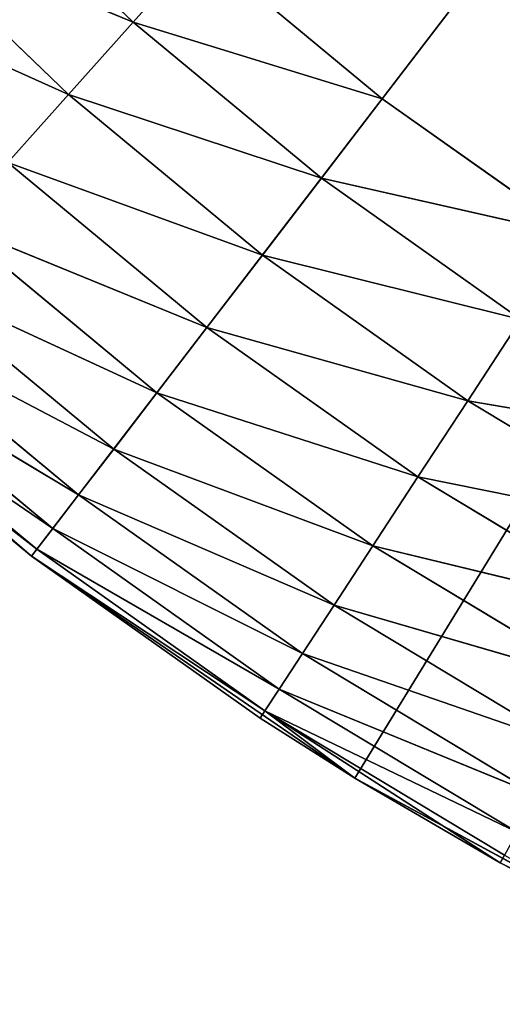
# Model space of a CAD drawing. Extents: x 0.1 to 25.1, y 0 to 8.
# Tile 476 of 582: x 22.7327 to 22.8164, y 1.5821 to 1.7529. Entities that reach past the tile are written whole.
import ezdxf

# ---------------------------------------------------------------- set-up
doc = ezdxf.new("R2010")
doc.units = 0
doc.header["$LTSCALE"] = 2.54
doc.layers.get('0').update_dxf_attribs({"color": 13, "linetype": 'CONTINUOUS'})

# ---------------------------------------------------------------- blocks, each defined once
blk = doc.blocks.new('P__KA__AZIENKOWA_DOCIA_25C')
at = {"color": 0}
for p, q in [((22.73477, 1.65982, 29.35), (23.13026, 2.17566, 29.35)), ((22.73477, 1.65982, 29.35), (23.13026, 2.17566, 29.35)), ((22.79086, 1.62131, 29.35), (23.13026, 2.17566, 29.35)), ((22.79086, 1.62131, 29.35), (23.13026, 2.17566, 29.35)), ((22.79562, 1.73918, 28.85), (23.13026, 2.17566, 28.85)), ((22.79562, 1.73918, 28.85), (23.13026, 2.17566, 28.85)), ((22.7218, 1.78188, 28.85152), (22.75237, 1.75245, 28.85152)), ((22.7218, 1.78188, 28.85152), (22.75237, 1.75245, 28.85152)), ((22.70968, 1.77019, 28.85603), (22.74116, 1.7399, 28.85603)), ((22.70968, 1.77019, 28.85603), (22.74116, 1.7399, 28.85603)), ((22.70968, 1.77019, 28.85603), (22.75237, 1.75245, 28.85152)), ((22.70968, 1.77019, 28.85603), (22.75237, 1.75245, 28.85152)), ((22.76394, 1.76541, 28.85), (22.75237, 1.75245, 28.85152)), ((22.76394, 1.76541, 28.85), (22.75237, 1.75245, 28.85152)), ((22.79562, 1.73918, 28.85), (22.76394, 1.76541, 28.85)), ((22.79562, 1.73918, 28.85), (22.76394, 1.76541, 28.85)), ((22.69831, 1.75923, 28.8634), (22.74116, 1.7399, 28.85603)), ((22.69831, 1.75923, 28.8634), (22.74116, 1.7399, 28.85603)), ((22.75237, 1.75245, 28.85152), (22.74116, 1.7399, 28.85603)), ((22.75237, 1.75245, 28.85152), (22.74116, 1.7399, 28.85603)), ((22.79562, 1.73918, 28.85), (22.75237, 1.75245, 28.85152)), ((22.79562, 1.73918, 28.85), (22.75237, 1.75245, 28.85152)), ((22.78505, 1.7254, 28.85152), (22.75237, 1.75245, 28.85152)), ((22.78505, 1.7254, 28.85152), (22.75237, 1.75245, 28.85152)), ((22.74116, 1.7399, 28.85603), (22.73063, 1.72811, 28.8634)), ((22.74116, 1.7399, 28.85603), (22.73063, 1.72811, 28.8634)), ((22.78505, 1.7254, 28.85152), (22.74116, 1.7399, 28.85603)), ((22.78505, 1.7254, 28.85152), (22.74116, 1.7399, 28.85603)), ((22.77481, 1.71204, 28.85603), (22.74116, 1.7399, 28.85603)), ((22.77481, 1.71204, 28.85603), (22.74116, 1.7399, 28.85603)), ((22.79562, 1.73918, 28.85), (22.78505, 1.7254, 28.85152)), ((22.79562, 1.73918, 28.85), (22.78505, 1.7254, 28.85152)), ((22.82917, 1.71539, 28.85), (22.79562, 1.73918, 28.85)), ((22.82917, 1.71539, 28.85), (22.79562, 1.73918, 28.85)), ((22.77481, 1.71204, 28.85603), (22.73063, 1.72811, 28.8634)), ((22.77481, 1.71204, 28.85603), (22.73063, 1.72811, 28.8634)), ((22.7652, 1.6995, 28.8634), (22.73063, 1.72811, 28.8634)), ((22.7652, 1.6995, 28.8634), (22.73063, 1.72811, 28.8634)), ((22.78505, 1.7254, 28.85152), (22.77481, 1.71204, 28.85603)), ((22.78505, 1.7254, 28.85152), (22.77481, 1.71204, 28.85603)), ((22.82917, 1.71539, 28.85), (22.78505, 1.7254, 28.85152)), ((22.82917, 1.71539, 28.85), (22.78505, 1.7254, 28.85152)), ((22.81967, 1.70086, 28.85152), (22.78505, 1.7254, 28.85152)), ((22.81967, 1.70086, 28.85152), (22.78505, 1.7254, 28.85152)), ((22.7652, 1.6995, 28.8634), (22.72112, 1.71746, 28.87339)), ((22.7652, 1.6995, 28.8634), (22.72112, 1.71746, 28.87339)), ((22.75651, 1.68817, 28.87339), (22.72112, 1.71746, 28.87339)), ((22.75651, 1.68817, 28.87339), (22.72112, 1.71746, 28.87339)), ((22.77481, 1.71204, 28.85603), (22.7652, 1.6995, 28.8634)), ((22.77481, 1.71204, 28.85603), (22.7652, 1.6995, 28.8634)), ((22.81967, 1.70086, 28.85152), (22.77481, 1.71204, 28.85603)), ((22.81967, 1.70086, 28.85152), (22.77481, 1.71204, 28.85603)), ((22.81045, 1.68677, 28.85603), (22.77481, 1.71204, 28.85603)), ((22.81045, 1.68677, 28.85603), (22.77481, 1.71204, 28.85603)), ((22.75651, 1.68817, 28.87339), (22.71291, 1.70827, 28.88572)), ((22.75651, 1.68817, 28.87339), (22.71291, 1.70827, 28.88572)), ((22.74901, 1.67839, 28.88572), (22.71291, 1.70827, 28.88572)), ((22.74901, 1.67839, 28.88572), (22.71291, 1.70827, 28.88572)), ((22.73477, 1.65982, 29.35), (22.68302, 1.70399, 29.35)), ((22.73477, 1.65982, 29.35), (22.68302, 1.70399, 29.35)), ((22.74901, 1.67839, 28.88572), (22.70625, 1.70081, 28.9)), ((22.74901, 1.67839, 28.88572), (22.70625, 1.70081, 28.9)), ((22.74293, 1.67045, 28.9), (22.70625, 1.70081, 28.9)), ((22.74293, 1.67045, 28.9), (22.70625, 1.70081, 28.9)), ((22.81045, 1.68677, 28.85603), (22.81967, 1.70086, 28.85152)), ((22.81045, 1.68677, 28.85603), (22.81967, 1.70086, 28.85152)), ((22.7652, 1.6995, 28.8634), (22.75651, 1.68817, 28.87339)), ((22.7652, 1.6995, 28.8634), (22.75651, 1.68817, 28.87339)), ((22.81045, 1.68677, 28.85603), (22.7652, 1.6995, 28.8634)), ((22.81045, 1.68677, 28.85603), (22.7652, 1.6995, 28.8634)), ((22.8018, 1.67355, 28.8634), (22.7652, 1.6995, 28.8634)), ((22.8018, 1.67355, 28.8634), (22.7652, 1.6995, 28.8634)), ((22.74293, 1.67045, 28.9), (22.70135, 1.69532, 28.9158)), ((22.74293, 1.67045, 28.9), (22.70135, 1.69532, 28.9158)), ((22.73844, 1.66461, 28.9158), (22.70135, 1.69532, 28.9158)), ((22.73844, 1.66461, 28.9158), (22.70135, 1.69532, 28.9158)), ((22.73844, 1.66461, 28.9158), (22.69834, 1.69195, 28.93264)), ((22.73844, 1.66461, 28.9158), (22.69834, 1.69195, 28.93264)), ((22.7357, 1.66103, 28.93264), (22.69834, 1.69195, 28.93264)), ((22.7357, 1.66103, 28.93264), (22.69834, 1.69195, 28.93264)), ((22.73477, 1.65982, 29.35), (22.69733, 1.69082, 28.95)), ((22.69733, 1.69082, 28.95), (22.73477, 1.65982, 28.95)), ((22.73477, 1.65982, 29.35), (22.69733, 1.69082, 28.95)), ((22.7357, 1.66103, 28.93264), (22.69733, 1.69082, 28.95)), ((22.7357, 1.66103, 28.93264), (22.69733, 1.69082, 28.95)), ((22.69733, 1.69082, 28.95), (22.73477, 1.65982, 28.95)), ((22.75651, 1.68817, 28.87339), (22.74901, 1.67839, 28.88572)), ((22.75651, 1.68817, 28.87339), (22.74901, 1.67839, 28.88572)), ((22.8018, 1.67355, 28.8634), (22.75651, 1.68817, 28.87339)), ((22.8018, 1.67355, 28.8634), (22.75651, 1.68817, 28.87339)), ((22.79398, 1.6616, 28.87339), (22.75651, 1.68817, 28.87339)), ((22.79398, 1.6616, 28.87339), (22.75651, 1.68817, 28.87339)), ((22.8018, 1.67355, 28.8634), (22.81045, 1.68677, 28.85603)), ((22.8018, 1.67355, 28.8634), (22.81045, 1.68677, 28.85603)), ((22.85602, 1.67898, 28.85152), (22.81045, 1.68677, 28.85603)), ((22.85602, 1.67898, 28.85152), (22.81045, 1.68677, 28.85603)), ((22.84788, 1.66424, 28.85603), (22.81045, 1.68677, 28.85603)), ((22.84788, 1.66424, 28.85603), (22.81045, 1.68677, 28.85603)), ((22.74901, 1.67839, 28.88572), (22.74293, 1.67045, 28.9)), ((22.74901, 1.67839, 28.88572), (22.74293, 1.67045, 28.9)), ((22.79398, 1.6616, 28.87339), (22.74901, 1.67839, 28.88572)), ((22.79398, 1.6616, 28.87339), (22.74901, 1.67839, 28.88572)), ((22.78724, 1.65129, 28.88572), (22.74901, 1.67839, 28.88572)), ((22.78724, 1.65129, 28.88572), (22.74901, 1.67839, 28.88572)), ((22.79398, 1.6616, 28.87339), (22.8018, 1.67355, 28.8634)), ((22.79398, 1.6616, 28.87339), (22.8018, 1.67355, 28.8634)), ((22.84788, 1.66424, 28.85603), (22.8018, 1.67355, 28.8634)), ((22.84788, 1.66424, 28.85603), (22.8018, 1.67355, 28.8634)), ((22.84024, 1.65041, 28.8634), (22.8018, 1.67355, 28.8634)), ((22.84024, 1.65041, 28.8634), (22.8018, 1.67355, 28.8634)), ((22.74293, 1.67045, 28.9), (22.73844, 1.66461, 28.9158)), ((22.74293, 1.67045, 28.9), (22.73844, 1.66461, 28.9158)), ((22.78724, 1.65129, 28.88572), (22.74293, 1.67045, 28.9)), ((22.78724, 1.65129, 28.88572), (22.74293, 1.67045, 28.9)), ((22.78176, 1.64292, 28.9), (22.74293, 1.67045, 28.9)), ((22.78176, 1.64292, 28.9), (22.74293, 1.67045, 28.9)), ((22.73844, 1.66461, 28.9158), (22.7357, 1.66103, 28.93264)), ((22.73844, 1.66461, 28.9158), (22.7357, 1.66103, 28.93264)), ((22.78176, 1.64292, 28.9), (22.73844, 1.66461, 28.9158)), ((22.78176, 1.64292, 28.9), (22.73844, 1.66461, 28.9158)), ((22.77773, 1.63675, 28.9158), (22.73844, 1.66461, 28.9158)), ((22.77773, 1.63675, 28.9158), (22.73844, 1.66461, 28.9158)), ((22.7357, 1.66103, 28.93264), (22.73477, 1.65982, 28.95)), ((22.7357, 1.66103, 28.93264), (22.73477, 1.65982, 28.95)), ((22.77773, 1.63675, 28.9158), (22.7357, 1.66103, 28.93264)), ((22.77773, 1.63675, 28.9158), (22.7357, 1.66103, 28.93264)), ((22.77526, 1.63298, 28.93264), (22.7357, 1.66103, 28.93264)), ((22.77526, 1.63298, 28.93264), (22.7357, 1.66103, 28.93264)), ((22.78724, 1.65129, 28.88572), (22.79398, 1.6616, 28.87339)), ((22.78724, 1.65129, 28.88572), (22.79398, 1.6616, 28.87339)), ((22.84024, 1.65041, 28.8634), (22.79398, 1.6616, 28.87339)), ((22.84024, 1.65041, 28.8634), (22.79398, 1.6616, 28.87339)), ((22.83334, 1.63791, 28.87339), (22.79398, 1.6616, 28.87339)), ((22.83334, 1.63791, 28.87339), (22.79398, 1.6616, 28.87339)), ((22.79086, 1.62131, 29.35), (22.73477, 1.65982, 29.35)), ((22.73477, 1.65982, 29.35), (22.77443, 1.63171, 28.95)), ((22.73477, 1.65982, 29.35), (22.77443, 1.63171, 28.95)), ((22.73477, 1.65982, 29.35), (22.73477, 1.65982, 28.95)), ((22.73477, 1.65982, 28.95), (22.77443, 1.63171, 28.95)), ((22.73477, 1.65982, 29.35), (22.73477, 1.65982, 28.95)), ((22.79086, 1.62131, 29.35), (22.73477, 1.65982, 29.35)), ((22.77526, 1.63298, 28.93264), (22.73477, 1.65982, 28.95)), ((22.77526, 1.63298, 28.93264), (22.73477, 1.65982, 28.95)), ((22.73477, 1.65982, 28.95), (22.77443, 1.63171, 28.95)), ((22.78176, 1.64292, 28.9), (22.78724, 1.65129, 28.88572)), ((22.78176, 1.64292, 28.9), (22.78724, 1.65129, 28.88572)), ((22.83334, 1.63791, 28.87339), (22.78724, 1.65129, 28.88572)), ((22.83334, 1.63791, 28.87339), (22.78724, 1.65129, 28.88572)), ((22.82738, 1.62712, 28.88572), (22.78724, 1.65129, 28.88572)), ((22.82738, 1.62712, 28.88572), (22.78724, 1.65129, 28.88572)), ((22.77773, 1.63675, 28.9158), (22.78176, 1.64292, 28.9)), ((22.77773, 1.63675, 28.9158), (22.78176, 1.64292, 28.9)), ((22.82738, 1.62712, 28.88572), (22.78176, 1.64292, 28.9)), ((22.82738, 1.62712, 28.88572), (22.78176, 1.64292, 28.9)), ((22.82255, 1.61836, 28.9), (22.78176, 1.64292, 28.9)), ((22.82255, 1.61836, 28.9), (22.78176, 1.64292, 28.9)), ((22.77526, 1.63298, 28.93264), (22.77773, 1.63675, 28.9158)), ((22.77526, 1.63298, 28.93264), (22.77773, 1.63675, 28.9158)), ((22.82255, 1.61836, 28.9), (22.77773, 1.63675, 28.9158)), ((22.82255, 1.61836, 28.9), (22.77773, 1.63675, 28.9158)), ((22.81899, 1.61192, 28.9158), (22.77773, 1.63675, 28.9158)), ((22.81899, 1.61192, 28.9158), (22.77773, 1.63675, 28.9158)), ((22.77526, 1.63298, 28.93264), (22.77443, 1.63171, 28.95)), ((22.77526, 1.63298, 28.93264), (22.77443, 1.63171, 28.95)), ((22.79086, 1.62131, 29.35), (22.77443, 1.63171, 28.95)), ((22.77443, 1.63171, 28.95), (22.79086, 1.62131, 28.95)), ((22.79086, 1.62131, 29.35), (22.77443, 1.63171, 28.95)), ((22.77443, 1.63171, 28.95), (22.79086, 1.62131, 28.95)), ((22.81899, 1.61192, 28.9158), (22.77526, 1.63298, 28.93264)), ((22.81899, 1.61192, 28.9158), (22.77526, 1.63298, 28.93264)), ((22.81681, 1.60797, 28.93264), (22.77526, 1.63298, 28.93264)), ((22.81607, 1.60664, 28.95), (22.77526, 1.63298, 28.93264)), ((22.81681, 1.60797, 28.93264), (22.77526, 1.63298, 28.93264)), ((22.81607, 1.60664, 28.95), (22.77526, 1.63298, 28.93264)), ((22.79086, 1.62131, 28.95), (22.77526, 1.63298, 28.93264)), ((22.79086, 1.62131, 28.95), (22.77526, 1.63298, 28.93264)), ((22.85067, 1.58886, 29.35), (22.79086, 1.62131, 29.35)), ((22.79086, 1.62131, 29.35), (22.81607, 1.60664, 28.95)), ((22.79086, 1.62131, 29.35), (22.81607, 1.60664, 28.95)), ((22.79086, 1.62131, 29.35), (22.79086, 1.62131, 28.95)), ((22.79086, 1.62131, 28.95), (22.81607, 1.60664, 28.95)), ((22.79086, 1.62131, 29.35), (22.79086, 1.62131, 28.95)), ((22.85067, 1.58886, 29.35), (22.79086, 1.62131, 29.35)), ((22.79086, 1.62131, 28.95), (22.81607, 1.60664, 28.95)), ((22.81607, 1.60664, 28.95), (22.81681, 1.60797, 28.93264)), ((22.81607, 1.60664, 28.95), (22.81681, 1.60797, 28.93264)), ((22.85067, 1.58886, 29.35), (22.81607, 1.60664, 28.95)), ((22.81607, 1.60664, 28.95), (22.85067, 1.58886, 28.95)), ((22.85067, 1.58886, 29.35), (22.81607, 1.60664, 28.95)), ((22.81607, 1.60664, 28.95), (22.85067, 1.58886, 28.95))]:
    blk.add_line(p, q, dxfattribs=at)
mesh = blk.add_polyface(dxfattribs=at)
corners = [(25.13026, 0.32566, 20.5), (0.13026, 0.32566, 20.5), (0.63026, 8.02566, 20.5)]
mesh.append_faces([[corners[k] for k in face] for face in [(0, 1, 2)]], dxfattribs={"color": 0})
mesh = blk.add_polyface(dxfattribs=at)
corners = [(24.63026, 8.02566, 20.65), (0.63026, 8.02566, 20.65), (0.13026, 0.32566, 20.65)]
mesh.append_faces([[corners[k] for k in face] for face in [(0, 1, 2)]], dxfattribs={"color": 0})
mesh = blk.add_polyface(dxfattribs=at)
corners = [(25.13026, 0.32566, 20.65), (24.63026, 8.02566, 20.65), (0.13026, 0.32566, 20.65)]
mesh.append_faces([[corners[k] for k in face] for face in [(0, 1, 2)]], dxfattribs={"color": 0})
mesh = blk.add_polyface(dxfattribs=at)
corners = [(25.13026, 0.32566, 20.5), (0.63026, 8.02566, 20.5), (24.63026, 8.02566, 20.5)]
mesh.append_faces([[corners[k] for k in face] for face in [(0, 1, 2)]], dxfattribs={"color": 0})
mesh = blk.add_polyface(dxfattribs=at)
corners = [(23.13026, 2.17566, 29.35), (22.63617, 1.75332, 29.35), (22.68302, 1.70399, 29.35)]
mesh.append_faces([[corners[k] for k in face] for face in [(0, 1, 2)]], dxfattribs={"color": 0})
mesh = blk.add_polyface(dxfattribs=at)
corners = [(23.13026, 2.17566, 29.35), (22.68302, 1.70399, 29.35), (22.73477, 1.65982, 29.35)]
mesh.append_faces([[corners[k] for k in face] for face in [(0, 1, 2)]], dxfattribs={"color": 0})
mesh = blk.add_polyface(dxfattribs=at)
corners = [(23.13026, 2.17566, 29.35), (22.73477, 1.65982, 29.35), (22.79086, 1.62131, 29.35)]
mesh.append_faces([[corners[k] for k in face] for face in [(0, 1, 2)]], dxfattribs={"color": 0})
mesh = blk.add_polyface(dxfattribs=at)
corners = [(23.13026, 2.17566, 28.85), (22.79562, 1.73918, 28.85), (22.76394, 1.76541, 28.85)]
mesh.append_faces([[corners[k] for k in face] for face in [(0, 1, 2)]], dxfattribs={"color": 0})
mesh = blk.add_polyface(dxfattribs=at)
corners = [(23.13026, 2.17566, 29.35), (22.79086, 1.62131, 29.35), (22.85067, 1.58886, 29.35)]
mesh.append_faces([[corners[k] for k in face] for face in [(0, 1, 2)]], dxfattribs={"color": 0})
mesh = blk.add_polyface(dxfattribs=at)
corners = [(23.13026, 2.17566, 28.85), (22.82917, 1.71539, 28.85), (22.79562, 1.73918, 28.85)]
mesh.append_faces([[corners[k] for k in face] for face in [(0, 1, 2)]], dxfattribs={"color": 0})
mesh = blk.add_polyface(dxfattribs=at)
corners = [(25.13026, 0.32566, 29.5), (2.47495, 2.11488, 29.5), (2.45916, 2.05595, 29.5)]
mesh.append_faces([[corners[k] for k in face] for face in [(0, 1, 2)]], dxfattribs={"color": 0})
mesh = blk.add_polyface(dxfattribs=at)
corners = [(25.13026, 0.32566, 29.5), (23.13026, 1.82566, 29.5), (2.47495, 2.11488, 29.5)]
mesh.append_faces([[corners[k] for k in face] for face in [(0, 1, 2)]], dxfattribs={"color": 0})
mesh = blk.add_polyface(dxfattribs=at)
corners = [(25.13026, 0.32566, 29.5), (2.45916, 2.05595, 29.5), (2.43337, 2.00066, 29.5)]
mesh.append_faces([[corners[k] for k in face] for face in [(0, 1, 2)]], dxfattribs={"color": 0})
mesh = blk.add_polyface(dxfattribs=at)
corners = [(25.13026, 0.32566, 29.35), (2.43337, 2.00066, 29.35), (2.45916, 2.05595, 29.35)]
mesh.append_faces([[corners[k] for k in face] for face in [(0, 1, 2)]], dxfattribs={"color": 0})
mesh = blk.add_polyface(dxfattribs=at)
corners = [(25.13026, 0.32566, 29.35), (2.45916, 2.05595, 29.35), (23.01056, 1.84676, 29.35)]
mesh.append_faces([[corners[k] for k in face] for face in [(0, 1, 2)]], dxfattribs={"color": 0})
mesh = blk.add_polyface(dxfattribs=at)
corners = [(25.13026, 0.32566, 29.5), (2.43337, 2.00066, 29.5), (2.39838, 1.95068, 29.5)]
mesh.append_faces([[corners[k] for k in face] for face in [(0, 1, 2)]], dxfattribs={"color": 0})
mesh = blk.add_polyface(dxfattribs=at)
corners = [(25.13026, 0.32566, 29.35), (2.39838, 1.95068, 29.35), (2.43337, 2.00066, 29.35)]
mesh.append_faces([[corners[k] for k in face] for face in [(0, 1, 2)]], dxfattribs={"color": 0})
mesh = blk.add_polyface(dxfattribs=at)
corners = [(25.13026, 0.32566, 29.5), (2.39838, 1.95068, 29.5), (2.35524, 1.90754, 29.5)]
mesh.append_faces([[corners[k] for k in face] for face in [(0, 1, 2)]], dxfattribs={"color": 0})
mesh = blk.add_polyface(dxfattribs=at)
corners = [(25.13026, 0.32566, 29.35), (2.35524, 1.90754, 29.35), (2.39838, 1.95068, 29.35)]
mesh.append_faces([[corners[k] for k in face] for face in [(0, 1, 2)]], dxfattribs={"color": 0})
mesh = blk.add_polyface(dxfattribs=at)
corners = [(25.13026, 0.32566, 29.5), (2.35524, 1.90754, 29.5), (2.30526, 1.87255, 29.5)]
mesh.append_faces([[corners[k] for k in face] for face in [(0, 1, 2)]], dxfattribs={"color": 0})
mesh = blk.add_polyface(dxfattribs=at)
corners = [(25.13026, 0.32566, 29.35), (2.30526, 1.87255, 29.35), (2.35524, 1.90754, 29.35)]
mesh.append_faces([[corners[k] for k in face] for face in [(0, 1, 2)]], dxfattribs={"color": 0})
mesh = blk.add_polyface(dxfattribs=at)
corners = [(25.13026, 0.32566, 29.5), (2.30526, 1.87255, 29.5), (0.13026, 0.32566, 29.5)]
mesh.append_faces([[corners[k] for k in face] for face in [(0, 1, 2)]], dxfattribs={"color": 0})
mesh = blk.add_polyface(dxfattribs=at)
corners = [(25.13026, 0.32566, 29.35), (2.24997, 1.84676, 29.35), (2.30526, 1.87255, 29.35)]
mesh.append_faces([[corners[k] for k in face] for face in [(0, 1, 2)]], dxfattribs={"color": 0})
mesh = blk.add_polyface(dxfattribs=at)
corners = [(25.13026, 0.32566, 29.35), (2.19104, 1.83097, 29.35), (2.24997, 1.84676, 29.35)]
mesh.append_faces([[corners[k] for k in face] for face in [(0, 1, 2)]], dxfattribs={"color": 0})
mesh = blk.add_polyface(dxfattribs=at)
corners = [(25.13026, 0.32566, 29.35), (0.13026, 0.32566, 29.35), (2.19104, 1.83097, 29.35)]
mesh.append_faces([[corners[k] for k in face] for face in [(0, 1, 2)]], dxfattribs={"color": 0})
mesh = blk.add_polyface(dxfattribs=at)
corners = [(22.75237, 1.75245, 28.85152), (22.70968, 1.77019, 28.85603), (22.7218, 1.78188, 28.85152)]
mesh.append_faces([[corners[k] for k in face] for face in [(0, 1, 2)]], dxfattribs={"color": 0})
mesh = blk.add_polyface(dxfattribs=at)
corners = [(22.76394, 1.76541, 28.85), (22.75237, 1.75245, 28.85152), (22.7218, 1.78188, 28.85152)]
mesh.append_faces([[corners[k] for k in face] for face in [(0, 1, 2)]], dxfattribs={"color": 0})
mesh = blk.add_polyface(dxfattribs=at)
corners = [(22.74116, 1.7399, 28.85603), (22.69831, 1.75923, 28.8634), (22.70968, 1.77019, 28.85603)]
mesh.append_faces([[corners[k] for k in face] for face in [(0, 1, 2)]], dxfattribs={"color": 0})
mesh = blk.add_polyface(dxfattribs=at)
corners = [(22.75237, 1.75245, 28.85152), (22.74116, 1.7399, 28.85603), (22.70968, 1.77019, 28.85603)]
mesh.append_faces([[corners[k] for k in face] for face in [(0, 1, 2)]], dxfattribs={"color": 0})
mesh = blk.add_polyface(dxfattribs=at)
corners = [(22.79562, 1.73918, 28.85), (22.75237, 1.75245, 28.85152), (22.76394, 1.76541, 28.85)]
mesh.append_faces([[corners[k] for k in face] for face in [(0, 1, 2)]], dxfattribs={"color": 0})
mesh = blk.add_polyface(dxfattribs=at)
corners = [(22.74116, 1.7399, 28.85603), (22.73063, 1.72811, 28.8634), (22.69831, 1.75923, 28.8634)]
mesh.append_faces([[corners[k] for k in face] for face in [(0, 1, 2)]], dxfattribs={"color": 0})
mesh = blk.add_polyface(dxfattribs=at)
corners = [(22.78505, 1.7254, 28.85152), (22.74116, 1.7399, 28.85603), (22.75237, 1.75245, 28.85152)]
mesh.append_faces([[corners[k] for k in face] for face in [(0, 1, 2)]], dxfattribs={"color": 0})
mesh = blk.add_polyface(dxfattribs=at)
corners = [(22.79562, 1.73918, 28.85), (22.78505, 1.7254, 28.85152), (22.75237, 1.75245, 28.85152)]
mesh.append_faces([[corners[k] for k in face] for face in [(0, 1, 2)]], dxfattribs={"color": 0})
mesh = blk.add_polyface(dxfattribs=at)
corners = [(22.77481, 1.71204, 28.85603), (22.73063, 1.72811, 28.8634), (22.74116, 1.7399, 28.85603)]
mesh.append_faces([[corners[k] for k in face] for face in [(0, 1, 2)]], dxfattribs={"color": 0})
mesh = blk.add_polyface(dxfattribs=at)
corners = [(22.78505, 1.7254, 28.85152), (22.77481, 1.71204, 28.85603), (22.74116, 1.7399, 28.85603)]
mesh.append_faces([[corners[k] for k in face] for face in [(0, 1, 2)]], dxfattribs={"color": 0})
mesh = blk.add_polyface(dxfattribs=at)
corners = [(22.82917, 1.71539, 28.85), (22.78505, 1.7254, 28.85152), (22.79562, 1.73918, 28.85)]
mesh.append_faces([[corners[k] for k in face] for face in [(0, 1, 2)]], dxfattribs={"color": 0})
mesh = blk.add_polyface(dxfattribs=at)
corners = [(22.7652, 1.6995, 28.8634), (22.72112, 1.71746, 28.87339), (22.73063, 1.72811, 28.8634)]
mesh.append_faces([[corners[k] for k in face] for face in [(0, 1, 2)]], dxfattribs={"color": 0})
mesh = blk.add_polyface(dxfattribs=at)
corners = [(22.77481, 1.71204, 28.85603), (22.7652, 1.6995, 28.8634), (22.73063, 1.72811, 28.8634)]
mesh.append_faces([[corners[k] for k in face] for face in [(0, 1, 2)]], dxfattribs={"color": 0})
mesh = blk.add_polyface(dxfattribs=at)
corners = [(22.81967, 1.70086, 28.85152), (22.77481, 1.71204, 28.85603), (22.78505, 1.7254, 28.85152)]
mesh.append_faces([[corners[k] for k in face] for face in [(0, 1, 2)]], dxfattribs={"color": 0})
mesh = blk.add_polyface(dxfattribs=at)
corners = [(22.82917, 1.71539, 28.85), (22.81967, 1.70086, 28.85152), (22.78505, 1.7254, 28.85152)]
mesh.append_faces([[corners[k] for k in face] for face in [(0, 1, 2)]], dxfattribs={"color": 0})
mesh = blk.add_polyface(dxfattribs=at)
corners = [(22.75651, 1.68817, 28.87339), (22.71291, 1.70827, 28.88572), (22.72112, 1.71746, 28.87339)]
mesh.append_faces([[corners[k] for k in face] for face in [(0, 1, 2)]], dxfattribs={"color": 0})
mesh = blk.add_polyface(dxfattribs=at)
corners = [(22.7652, 1.6995, 28.8634), (22.75651, 1.68817, 28.87339), (22.72112, 1.71746, 28.87339)]
mesh.append_faces([[corners[k] for k in face] for face in [(0, 1, 2)]], dxfattribs={"color": 0})
mesh = blk.add_polyface(dxfattribs=at)
corners = [(22.81045, 1.68677, 28.85603), (22.7652, 1.6995, 28.8634), (22.77481, 1.71204, 28.85603)]
mesh.append_faces([[corners[k] for k in face] for face in [(0, 1, 2)]], dxfattribs={"color": 0})
mesh = blk.add_polyface(dxfattribs=at)
corners = [(22.81967, 1.70086, 28.85152), (22.81045, 1.68677, 28.85603), (22.77481, 1.71204, 28.85603)]
mesh.append_faces([[corners[k] for k in face] for face in [(0, 1, 2)]], dxfattribs={"color": 0})
mesh = blk.add_polyface(dxfattribs=at)
corners = [(22.70625, 1.70081, 28.9), (22.71291, 1.70827, 28.88572), (22.74901, 1.67839, 28.88572)]
mesh.append_faces([[corners[k] for k in face] for face in [(0, 1, 2)]], dxfattribs={"color": 0})
mesh = blk.add_polyface(dxfattribs=at)
corners = [(22.75651, 1.68817, 28.87339), (22.74901, 1.67839, 28.88572), (22.71291, 1.70827, 28.88572)]
mesh.append_faces([[corners[k] for k in face] for face in [(0, 1, 2)]], dxfattribs={"color": 0})
mesh = blk.add_polyface(dxfattribs=at)
corners = [(22.68302, 1.70399, 29.35), (22.69733, 1.69082, 28.95), (22.73477, 1.65982, 29.35)]
mesh.append_faces([[corners[k] for k in face] for face in [(0, 1, 2)]], dxfattribs={"color": 0})
mesh = blk.add_polyface(dxfattribs=at)
corners = [(22.70135, 1.69532, 28.9158), (22.70625, 1.70081, 28.9), (22.74293, 1.67045, 28.9)]
mesh.append_faces([[corners[k] for k in face] for face in [(0, 1, 2)]], dxfattribs={"color": 0})
mesh = blk.add_polyface(dxfattribs=at)
corners = [(22.70625, 1.70081, 28.9), (22.74901, 1.67839, 28.88572), (22.74293, 1.67045, 28.9)]
mesh.append_faces([[corners[k] for k in face] for face in [(0, 1, 2)]], dxfattribs={"color": 0})
mesh = blk.add_polyface(dxfattribs=at)
corners = [(22.85602, 1.67898, 28.85152), (22.81045, 1.68677, 28.85603), (22.81967, 1.70086, 28.85152)]
mesh.append_faces([[corners[k] for k in face] for face in [(0, 1, 2)]], dxfattribs={"color": 0})
mesh = blk.add_polyface(dxfattribs=at)
corners = [(22.8018, 1.67355, 28.8634), (22.75651, 1.68817, 28.87339), (22.7652, 1.6995, 28.8634)]
mesh.append_faces([[corners[k] for k in face] for face in [(0, 1, 2)]], dxfattribs={"color": 0})
mesh = blk.add_polyface(dxfattribs=at)
corners = [(22.81045, 1.68677, 28.85603), (22.8018, 1.67355, 28.8634), (22.7652, 1.6995, 28.8634)]
mesh.append_faces([[corners[k] for k in face] for face in [(0, 1, 2)]], dxfattribs={"color": 0})
mesh = blk.add_polyface(dxfattribs=at)
corners = [(22.69834, 1.69195, 28.93264), (22.70135, 1.69532, 28.9158), (22.73844, 1.66461, 28.9158)]
mesh.append_faces([[corners[k] for k in face] for face in [(0, 1, 2)]], dxfattribs={"color": 0})
mesh = blk.add_polyface(dxfattribs=at)
corners = [(22.70135, 1.69532, 28.9158), (22.74293, 1.67045, 28.9), (22.73844, 1.66461, 28.9158)]
mesh.append_faces([[corners[k] for k in face] for face in [(0, 1, 2)]], dxfattribs={"color": 0})
mesh = blk.add_polyface(dxfattribs=at)
corners = [(22.69733, 1.69082, 28.95), (22.69834, 1.69195, 28.93264), (22.7357, 1.66103, 28.93264)]
mesh.append_faces([[corners[k] for k in face] for face in [(0, 1, 2)]], dxfattribs={"color": 0})
mesh = blk.add_polyface(dxfattribs=at)
corners = [(22.69834, 1.69195, 28.93264), (22.73844, 1.66461, 28.9158), (22.7357, 1.66103, 28.93264)]
mesh.append_faces([[corners[k] for k in face] for face in [(0, 1, 2)]], dxfattribs={"color": 0})
mesh = blk.add_polyface(dxfattribs=at)
corners = [(22.73477, 1.65982, 29.35), (22.69733, 1.69082, 28.95), (22.73477, 1.65982, 28.95)]
mesh.append_faces([[corners[k] for k in face] for face in [(0, 1, 2)]], dxfattribs={"color": 0})
mesh = blk.add_polyface(dxfattribs=at)
corners = [(22.69733, 1.69082, 28.95), (22.7357, 1.66103, 28.93264), (22.73477, 1.65982, 28.95)]
mesh.append_faces([[corners[k] for k in face] for face in [(0, 1, 2)]], dxfattribs={"color": 0})
mesh = blk.add_polyface(dxfattribs=at)
corners = [(22.79398, 1.6616, 28.87339), (22.74901, 1.67839, 28.88572), (22.75651, 1.68817, 28.87339)]
mesh.append_faces([[corners[k] for k in face] for face in [(0, 1, 2)]], dxfattribs={"color": 0})
mesh = blk.add_polyface(dxfattribs=at)
corners = [(22.8018, 1.67355, 28.8634), (22.79398, 1.6616, 28.87339), (22.75651, 1.68817, 28.87339)]
mesh.append_faces([[corners[k] for k in face] for face in [(0, 1, 2)]], dxfattribs={"color": 0})
mesh = blk.add_polyface(dxfattribs=at)
corners = [(22.84788, 1.66424, 28.85603), (22.8018, 1.67355, 28.8634), (22.81045, 1.68677, 28.85603)]
mesh.append_faces([[corners[k] for k in face] for face in [(0, 1, 2)]], dxfattribs={"color": 0})
mesh = blk.add_polyface(dxfattribs=at)
corners = [(22.85602, 1.67898, 28.85152), (22.84788, 1.66424, 28.85603), (22.81045, 1.68677, 28.85603)]
mesh.append_faces([[corners[k] for k in face] for face in [(0, 1, 2)]], dxfattribs={"color": 0})
mesh = blk.add_polyface(dxfattribs=at)
corners = [(22.74293, 1.67045, 28.9), (22.74901, 1.67839, 28.88572), (22.78724, 1.65129, 28.88572)]
mesh.append_faces([[corners[k] for k in face] for face in [(0, 1, 2)]], dxfattribs={"color": 0})
mesh = blk.add_polyface(dxfattribs=at)
corners = [(22.79398, 1.6616, 28.87339), (22.78724, 1.65129, 28.88572), (22.74901, 1.67839, 28.88572)]
mesh.append_faces([[corners[k] for k in face] for face in [(0, 1, 2)]], dxfattribs={"color": 0})
mesh = blk.add_polyface(dxfattribs=at)
corners = [(22.84024, 1.65041, 28.8634), (22.79398, 1.6616, 28.87339), (22.8018, 1.67355, 28.8634)]
mesh.append_faces([[corners[k] for k in face] for face in [(0, 1, 2)]], dxfattribs={"color": 0})
mesh = blk.add_polyface(dxfattribs=at)
corners = [(22.84788, 1.66424, 28.85603), (22.84024, 1.65041, 28.8634), (22.8018, 1.67355, 28.8634)]
mesh.append_faces([[corners[k] for k in face] for face in [(0, 1, 2)]], dxfattribs={"color": 0})
mesh = blk.add_polyface(dxfattribs=at)
corners = [(22.73844, 1.66461, 28.9158), (22.74293, 1.67045, 28.9), (22.78176, 1.64292, 28.9)]
mesh.append_faces([[corners[k] for k in face] for face in [(0, 1, 2)]], dxfattribs={"color": 0})
mesh = blk.add_polyface(dxfattribs=at)
corners = [(22.74293, 1.67045, 28.9), (22.78724, 1.65129, 28.88572), (22.78176, 1.64292, 28.9)]
mesh.append_faces([[corners[k] for k in face] for face in [(0, 1, 2)]], dxfattribs={"color": 0})
mesh = blk.add_polyface(dxfattribs=at)
corners = [(22.7357, 1.66103, 28.93264), (22.73844, 1.66461, 28.9158), (22.77773, 1.63675, 28.9158)]
mesh.append_faces([[corners[k] for k in face] for face in [(0, 1, 2)]], dxfattribs={"color": 0})
mesh = blk.add_polyface(dxfattribs=at)
corners = [(22.73844, 1.66461, 28.9158), (22.78176, 1.64292, 28.9), (22.77773, 1.63675, 28.9158)]
mesh.append_faces([[corners[k] for k in face] for face in [(0, 1, 2)]], dxfattribs={"color": 0})
mesh = blk.add_polyface(dxfattribs=at)
corners = [(22.73477, 1.65982, 28.95), (22.7357, 1.66103, 28.93264), (22.77526, 1.63298, 28.93264)]
mesh.append_faces([[corners[k] for k in face] for face in [(0, 1, 2)]], dxfattribs={"color": 0})
mesh = blk.add_polyface(dxfattribs=at)
corners = [(22.7357, 1.66103, 28.93264), (22.77773, 1.63675, 28.9158), (22.77526, 1.63298, 28.93264)]
mesh.append_faces([[corners[k] for k in face] for face in [(0, 1, 2)]], dxfattribs={"color": 0})
mesh = blk.add_polyface(dxfattribs=at)
corners = [(22.83334, 1.63791, 28.87339), (22.78724, 1.65129, 28.88572), (22.79398, 1.6616, 28.87339)]
mesh.append_faces([[corners[k] for k in face] for face in [(0, 1, 2)]], dxfattribs={"color": 0})
mesh = blk.add_polyface(dxfattribs=at)
corners = [(22.84024, 1.65041, 28.8634), (22.83334, 1.63791, 28.87339), (22.79398, 1.6616, 28.87339)]
mesh.append_faces([[corners[k] for k in face] for face in [(0, 1, 2)]], dxfattribs={"color": 0})
mesh = blk.add_polyface(dxfattribs=at)
corners = [(22.73477, 1.65982, 29.35), (22.77443, 1.63171, 28.95), (22.79086, 1.62131, 29.35)]
mesh.append_faces([[corners[k] for k in face] for face in [(0, 1, 2)]], dxfattribs={"color": 0})
mesh = blk.add_polyface(dxfattribs=at)
corners = [(22.73477, 1.65982, 29.35), (22.73477, 1.65982, 28.95), (22.77443, 1.63171, 28.95)]
mesh.append_faces([[corners[k] for k in face] for face in [(0, 1, 2)]], dxfattribs={"color": 0})
mesh = blk.add_polyface(dxfattribs=at)
corners = [(22.73477, 1.65982, 28.95), (22.77526, 1.63298, 28.93264), (22.77443, 1.63171, 28.95)]
mesh.append_faces([[corners[k] for k in face] for face in [(0, 1, 2)]], dxfattribs={"color": 0})
mesh = blk.add_polyface(dxfattribs=at)
corners = [(22.78176, 1.64292, 28.9), (22.78724, 1.65129, 28.88572), (22.82738, 1.62712, 28.88572)]
mesh.append_faces([[corners[k] for k in face] for face in [(0, 1, 2)]], dxfattribs={"color": 0})
mesh = blk.add_polyface(dxfattribs=at)
corners = [(22.83334, 1.63791, 28.87339), (22.82738, 1.62712, 28.88572), (22.78724, 1.65129, 28.88572)]
mesh.append_faces([[corners[k] for k in face] for face in [(0, 1, 2)]], dxfattribs={"color": 0})
mesh = blk.add_polyface(dxfattribs=at)
corners = [(22.77773, 1.63675, 28.9158), (22.78176, 1.64292, 28.9), (22.82255, 1.61836, 28.9)]
mesh.append_faces([[corners[k] for k in face] for face in [(0, 1, 2)]], dxfattribs={"color": 0})
mesh = blk.add_polyface(dxfattribs=at)
corners = [(22.78176, 1.64292, 28.9), (22.82738, 1.62712, 28.88572), (22.82255, 1.61836, 28.9)]
mesh.append_faces([[corners[k] for k in face] for face in [(0, 1, 2)]], dxfattribs={"color": 0})
mesh = blk.add_polyface(dxfattribs=at)
corners = [(22.77526, 1.63298, 28.93264), (22.77773, 1.63675, 28.9158), (22.81899, 1.61192, 28.9158)]
mesh.append_faces([[corners[k] for k in face] for face in [(0, 1, 2)]], dxfattribs={"color": 0})
mesh = blk.add_polyface(dxfattribs=at)
corners = [(22.77773, 1.63675, 28.9158), (22.82255, 1.61836, 28.9), (22.81899, 1.61192, 28.9158)]
mesh.append_faces([[corners[k] for k in face] for face in [(0, 1, 2)]], dxfattribs={"color": 0})
mesh = blk.add_polyface(dxfattribs=at)
corners = [(22.77443, 1.63171, 28.95), (22.77526, 1.63298, 28.93264), (22.79086, 1.62131, 28.95)]
mesh.append_faces([[corners[k] for k in face] for face in [(0, 1, 2)]], dxfattribs={"color": 0})
mesh = blk.add_polyface(dxfattribs=at)
corners = [(22.79086, 1.62131, 29.35), (22.77443, 1.63171, 28.95), (22.79086, 1.62131, 28.95)]
mesh.append_faces([[corners[k] for k in face] for face in [(0, 1, 2)]], dxfattribs={"color": 0})
mesh = blk.add_polyface(dxfattribs=at)
corners = [(22.77526, 1.63298, 28.93264), (22.81899, 1.61192, 28.9158), (22.81681, 1.60797, 28.93264)]
mesh.append_faces([[corners[k] for k in face] for face in [(0, 1, 2)]], dxfattribs={"color": 0})
mesh = blk.add_polyface(dxfattribs=at)
corners = [(22.81607, 1.60664, 28.95), (22.77526, 1.63298, 28.93264), (22.81681, 1.60797, 28.93264)]
mesh.append_faces([[corners[k] for k in face] for face in [(0, 1, 2)]], dxfattribs={"color": 0})
mesh = blk.add_polyface(dxfattribs=at)
corners = [(22.79086, 1.62131, 28.95), (22.77526, 1.63298, 28.93264), (22.81607, 1.60664, 28.95)]
mesh.append_faces([[corners[k] for k in face] for face in [(0, 1, 2)]], dxfattribs={"color": 0})
mesh = blk.add_polyface(dxfattribs=at)
corners = [(22.79086, 1.62131, 29.35), (22.81607, 1.60664, 28.95), (22.85067, 1.58886, 29.35)]
mesh.append_faces([[corners[k] for k in face] for face in [(0, 1, 2)]], dxfattribs={"color": 0})
mesh = blk.add_polyface(dxfattribs=at)
corners = [(22.79086, 1.62131, 29.35), (22.79086, 1.62131, 28.95), (22.81607, 1.60664, 28.95)]
mesh.append_faces([[corners[k] for k in face] for face in [(0, 1, 2)]], dxfattribs={"color": 0})
mesh = blk.add_polyface(dxfattribs=at)
corners = [(22.81607, 1.60664, 28.95), (22.81681, 1.60797, 28.93264), (22.85067, 1.58886, 28.95)]
mesh.append_faces([[corners[k] for k in face] for face in [(0, 1, 2)]], dxfattribs={"color": 0})
mesh = blk.add_polyface(dxfattribs=at)
corners = [(22.85067, 1.58886, 29.35), (22.81607, 1.60664, 28.95), (22.85067, 1.58886, 28.95)]
mesh.append_faces([[corners[k] for k in face] for face in [(0, 1, 2)]], dxfattribs={"color": 0})

msp = doc.modelspace()

# ---------------------------------------------------------------- block references
at = {"color": 0}
msp.add_blockref('P__KA__AZIENKOWA_DOCIA_25C', (0, 0), dxfattribs=at)

doc.saveas('drawing.dxf')
